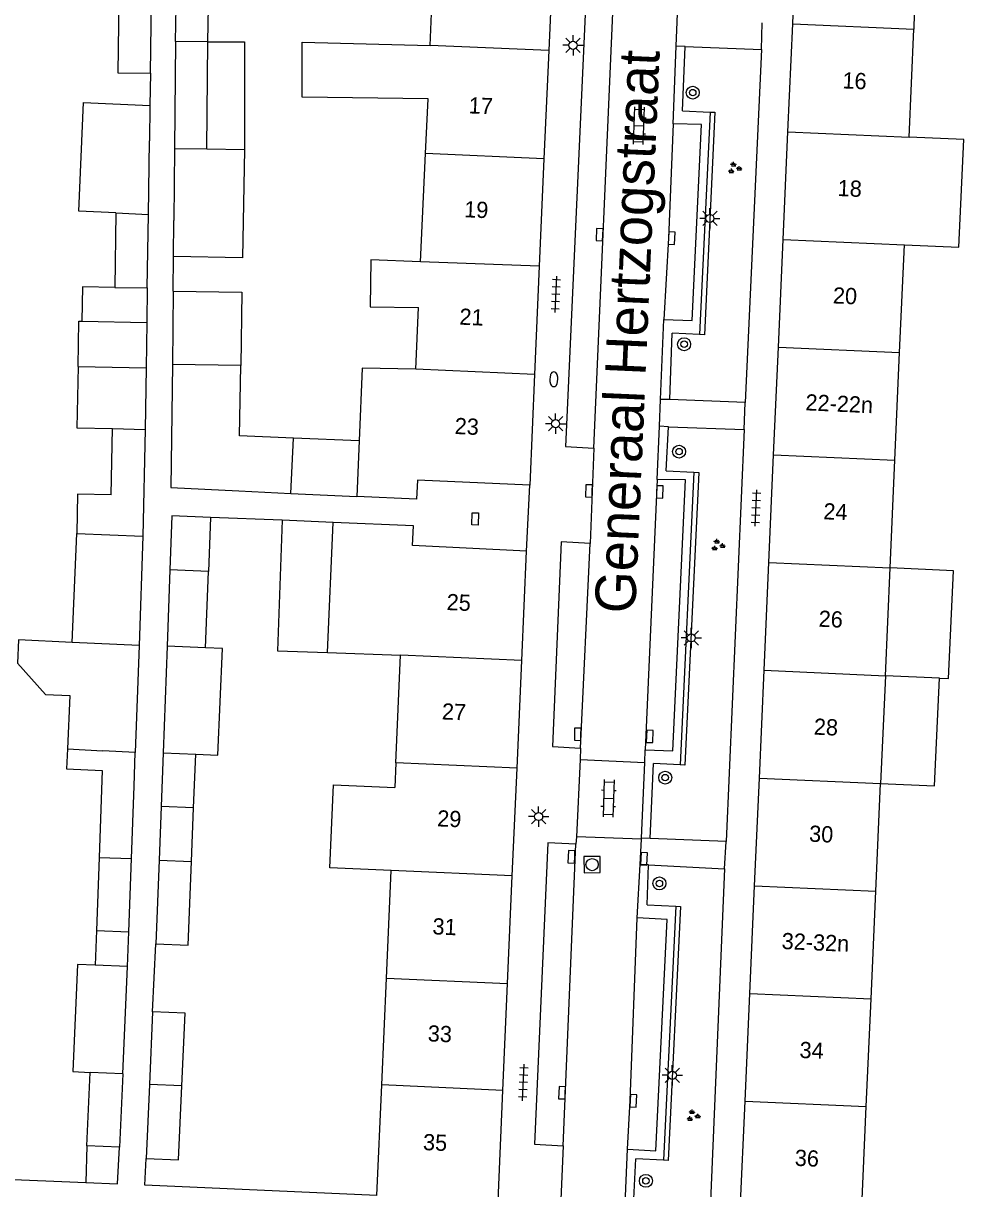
# Model space of a CAD drawing. Extents: x 132994 to 136000, y 393499 to 395512.
# Drawn here: x 133303.8 to 133361.8, y 395205.6 to 395277.5 of the extents above; entities that cross this region are included whole.
import ezdxf

# ---------------------------------------------------------------- set-up
doc = ezdxf.new("R2010")
doc.units = 0
for name, color, linetype in [('gg-afsc-erfafscheiding', 7, 'Continuous'), ('gg-anno-huisnummerreeks BGT', 7, 'Continuous'), ('gg-anno-openbare ruimte label', 7, 'Continuous'), ('gg-bbg-bijgebouw', 7, 'Continuous'), ('gg-bbg-gedigitaliseerde bebouwing', 7, 'Continuous'), ('gg-bbg-gedigitaliseerde bijgebouw', 7, 'Continuous'), ('gg-bbg-hoofdgebouw', 7, 'Continuous'), ('gg-bbg-luifel en loopbrug', 7, 'Continuous'), ('gg-bbg-tussenscheiding', 7, 'Continuous'), ('gg-knt-verharding', 7, 'Continuous'), ('gg-knt-verharding nz', 7, 'Continuous'), ('gt-grn-weggrens', 7, 'Continuous'), ('gt-symb-boom', 7, 'Continuous'), ('gt-symb-brandkraan', 7, 'Continuous'), ('gt-symb-groenvak', 7, 'Continuous'), ('gt-symb-klinker verharding', 7, 'Continuous'), ('gt-symb-kolk', 7, 'Continuous'), ('gt-symb-kolk center center', 7, 'Continuous'), ('gt-symb-lichtmast', 7, 'Continuous'), ('gt-symb-rioolschacht', 7, 'Continuous'), ('gt-symb-tegel verharding', 7, 'Continuous')]:
    doc.layers.add(name, color=color, linetype=linetype)

# ---------------------------------------------------------------- blocks, each defined once
blk = doc.blocks.new('gt0-LMAST')
at = {"layer": 'gt-symb-lichtmast'}
for p, q in [((-0.182, 0.173), (-0.447, 0.438)), ((-0.005, 0.246), (-0.005, 0.621)), ((0.172, 0.173), (0.437, 0.438)), ((-0.255, -0.004), (-0.63, -0.004)), ((-0.182, -0.181), (-0.447, -0.446)), ((-0.005, -0.254), (-0.005, -0.629)), ((0.437, -0.446), (0.172, -0.181)), ((0.245, -0.004), (0.62, -0.004))]:
    blk.add_line(p, q, dxfattribs=at)
blk.add_circle((-0.005, -0.004), 0.25, dxfattribs=at)
blk = doc.blocks.new('gt0-GRVAK')
at = {"layer": 'gt-symb-groenvak'}
for p, q in [((-0.11, 0.189), (-0.228, 0.24)), ((-0.182, 0.153), (0.088, 0.153)), ((-0.091, 0.211), (-0.156, 0.322)), ((-0.047, 0.214), (-0.047, 0.393)), ((-0.004, 0.211), (0.061, 0.322)), ((0.015, 0.189), (0.133, 0.24)), ((0.262, -0.052), (0.197, 0.059)), ((0.305, -0.049), (0.305, 0.13)), ((0.349, -0.052), (0.414, 0.059)), ((-0.245, -0.228), (-0.363, -0.177)), ((-0.318, -0.264), (-0.047, -0.264)), ((-0.226, -0.206), (-0.291, -0.095)), ((-0.183, -0.203), (-0.183, -0.024)), ((-0.139, -0.206), (-0.074, -0.095)), ((-0.12, -0.228), (-0.002, -0.177)), ((0.243, -0.074), (0.125, -0.023)), ((0.17, -0.11), (0.441, -0.11)), ((0.368, -0.074), (0.486, -0.023))]:
    blk.add_line(p, q, dxfattribs=at)
blk = doc.blocks.new('gt0-TEG1')
at = {"layer": 'gt-symb-tegel verharding'}
for p, q in [((-1.125, 0), (1.125, 0)), ((-0.9, -0.25), (-0.9, 0.25)), ((-0.45, -0.25), (-0.45, 0.25)), ((0, -0.25), (0, 0.25)), ((0.45, -0.25), (0.45, 0.25)), ((0.9, -0.25), (0.9, 0.25))]:
    blk.add_line(p, q, dxfattribs=at)
blk = doc.blocks.new('gt0-KOLK')
at = {"layer": 'gt-symb-kolk'}
blk.add_lwpolyline([(0, 0), (0.375, 0), (0.375, 0.4), (-0.375, 0.4), (-0.375, 0), (0, 0)], dxfattribs=at)
blk = doc.blocks.new('gt0-KL1')
at = {"layer": 'gt-symb-klinker verharding'}
for p, q in [((-1.15, 0.3), (1.15, 0.3)), ((-1, -0.3), (-1, 0.3)), ((-0.5, 0.3), (-0.5, 0.45)), ((0, -0.3), (0, 0.3)), ((0.5, 0.3), (0.5, 0.45)), ((1, -0.3), (1, 0.3)), ((-1.15, -0.3), (1.15, -0.3)), ((-0.5, -0.45), (-0.5, -0.3)), ((0.5, -0.45), (0.5, -0.3))]:
    blk.add_line(p, q, dxfattribs=at)
blk = doc.blocks.new('gt0-BOOM')
at = {"layer": 'gt-symb-boom'}
for radius in [0.4, 0.2]:
    blk.add_circle((0, 0), radius, dxfattribs=at)
blk = doc.blocks.new('gt0-BR')
at = {"layer": 'gt-symb-brandkraan'}
for centre, radius, start, end in [((-0.244, 0), 0.206, 107.56694, 252.43307), ((0.599, -2.664), 3, 106.89205, 107.56694), ((0, -0.691), 0.938, 73.10799, 106.89205), ((-0.599, -2.664), 3, 72.43309, 73.10799), ((0.244, 0), 0.206, 287.56695, 72.43309), ((0.599, 2.664), 3, 252.43307, 253.10797), ((0, 0.691), 0.938, 253.10797, 286.89206), ((-0.599, 2.664), 3, 286.89206, 287.56695)]:
    blk.add_arc(centre, radius, start, end, dxfattribs=at)
blk = doc.blocks.new('gt0-RS')
at = {"layer": 'gt-symb-rioolschacht'}
blk.add_lwpolyline([(-0.5, -0.5), (0.5, -0.5), (0.5, 0.5), (-0.5, 0.5)], close=True, dxfattribs=at)
blk.add_circle((0, 0), 0.375, dxfattribs=at)
blk = doc.blocks.new('gt0-KOLKCC')
at = {"layer": 'gt-symb-kolk center center'}
blk.add_lwpolyline([(-0.375, 0.2), (0.375, 0.2), (0.375, -0.2), (-0.375, -0.2)], close=True, dxfattribs=at)

msp = doc.modelspace()

# ---------------------------------------------------------------- linework, layer by layer
at = {"layer": 'gg-afsc-erfafscheiding'}
for p, q in [((133311.615, 395274.447), (133311.586, 395272.45)), ((133313.014, 395261.007), (133313.037, 395263.14)), ((133319.74, 395246.871), (133315.316, 395247.047)), ((133311.757, 395216.564), (133311.943, 395220.75)), ((133295.111, 395206.57), (133307.625, 395206.032))]:
    msp.add_line(p, q, dxfattribs=at)
msp.add_lwpolyline([(133325.586, 395205.229), (133311.283, 395205.871), (133311.356, 395207.518)], dxfattribs=at)
at = {"layer": 'gg-bbg-bijgebouw'}
msp.add_line((133312.881, 395248.883), (133317.068, 395248.685), dxfattribs=at)
at = {"layer": 'gg-bbg-gedigitaliseerde bebouwing'}
for p, q in [((133358.85, 395283.803), (133358.716, 395277.152)), ((133328.869, 395276.156), (133329.158, 395282.747)), ((133358.422, 395270.508), (133358.716, 395277.152)), ((133328.285, 395262.812), (133328.577, 395269.483)), ((133357.833, 395257.22), (133358.128, 395263.864)), ((133327.994, 395256.184), (133328.161, 395259.989)), ((133357.539, 395250.576), (133357.833, 395257.22)), ((133324.489, 395251.762), (133324.342, 395248.341)), ((133357.245, 395243.932), (133357.539, 395250.576)), ((133322.551, 395238.711), (133322.894, 395246.736)), ((133327.841, 395246.524), (133322.894, 395246.736)), ((133356.951, 395237.288), (133357.245, 395243.932)), ((133322.551, 395238.711), (133327.048, 395238.557)), ((133326.757, 395231.913), (133327.048, 395238.557)), ((133356.951, 395237.288), (133356.657, 395230.644)), ((133326.757, 395231.913), (133326.69, 395230.399)), ((133356.363, 395224), (133356.657, 395230.644)), ((133326.174, 395218.637), (133326.465, 395225.272)), ((133356.069, 395217.356), (133356.363, 395224)), ((133325.885, 395212.052), (133326.174, 395218.637)), ((133355.774, 395210.713), (133356.069, 395217.356)), ((133325.586, 395205.229), (133325.885, 395212.052)), ((133355.476, 395203.971), (133355.774, 395210.713))]:
    msp.add_line(p, q, dxfattribs=at)
for points in [[(133328.577, 395269.483), (133328.742, 395272.862), (133320.975, 395272.972), (133320.975, 395276.358), (133328.869, 395276.156)], [(133358.128, 395263.864), (133361.492, 395263.716), (133361.784, 395270.36), (133358.422, 395270.508)], [(133328.285, 395262.812), (133325.223, 395262.923), (133325.177, 395260.037), (133328.161, 395259.989)], [(133327.994, 395256.184), (133324.683, 395256.254), (133324.489, 395251.762)], [(133326.465, 395225.272), (133322.694, 395225.439), (133322.921, 395230.566), (133326.69, 395230.399)]]:
    msp.add_lwpolyline(points, dxfattribs=at)
at = {"layer": 'gg-bbg-gedigitaliseerde bijgebouw'}
for p, q in [((133311.615, 395274.447), (133311.678, 395278.967)), ((133313.17, 395276.405), (133313.097, 395269.796)), ((133315.156, 395276.387), (133313.17, 395276.405)), ((133315.097, 395269.779), (133315.156, 395276.387)), ((133311.586, 395272.45), (133311.554, 395270.263)), ((133311.49, 395265.731), (133311.554, 395270.263)), ((133313.097, 395269.796), (133313.057, 395265.351)), ((133315.097, 395269.779), (133317.42, 395269.737)), ((133309.491, 395265.827), (133309.426, 395261.232)), ((133311.426, 395261.204), (133311.49, 395265.731)), ((133313.037, 395263.14), (133313.057, 395265.351)), ((133309.426, 395261.232), (133311.426, 395261.204)), ((133313.014, 395261.007), (133312.985, 395256.477)), ((133307.396, 395259.15), (133311.396, 395259.07)), ((133311.396, 395259.07), (133311.355, 395256.27)), ((133307.153, 395256.354), (133311.355, 395256.27)), ((133312.985, 395256.477), (133312.881, 395248.883)), ((133309.195, 395248.433), (133309.277, 395252.537)), ((133309.277, 395252.537), (133311.3, 395252.466)), ((133311.3, 395252.466), (133311.158, 395245.89)), ((133320.275, 395248.533), (133320.436, 395251.933)), ((133317.068, 395248.685), (133320.275, 395248.533)), ((133306.789, 395239.344), (133307.081, 395246.05)), ((133311.158, 395245.89), (133310.917, 395239.152)), ((133312.817, 395243.809), (133312.646, 395239.115)), ((133315.191, 395243.719), (133312.817, 395243.809)), ((133315.014, 395239.011), (133315.191, 395243.719)), ((133310.917, 395239.152), (133310.682, 395232.555)), ((133312.646, 395239.115), (133312.398, 395232.521)), ((133310.608, 395230.467), (133310.682, 395232.555)), ((133312.398, 395232.521), (133312.274, 395229.213)), ((133314.284, 395229.132), (133314.418, 395232.445)), ((133310.449, 395226.009), (133310.608, 395230.467)), ((133312.274, 395229.213), (133312.15, 395225.907)), ((133314.15, 395225.818), (133314.284, 395229.132)), ((133308.45, 395226.081), (133308.288, 395221.564)), ((133310.287, 395221.493), (133310.449, 395226.009)), ((133312.15, 395225.907), (133311.943, 395220.75)), ((133308.288, 395221.564), (133310.287, 395221.493)), ((133310.207, 395219.343), (133308.212, 395219.433)), ((133309.908, 395212.729), (133310.207, 395219.343)), ((133311.757, 395216.564), (133311.558, 395212.083)), ((133307.706, 395208.301), (133307.91, 395212.818)), ((133309.908, 395212.729), (133309.704, 395208.211)), ((133311.558, 395212.083), (133311.356, 395207.518)), ((133309.704, 395208.211), (133307.706, 395208.301))]:
    msp.add_line(p, q, dxfattribs=at)
for points in [[(133309.678, 395278.995), (133309.615, 395274.475), (133311.615, 395274.447)], [(133309.491, 395265.827), (133307.193, 395265.931), (133307.497, 395272.635), (133311.586, 395272.45)], [(133317.42, 395269.737), (133317.299, 395263.063), (133313.037, 395263.14)], [(133313.014, 395261.007), (133317.265, 395260.939), (133317.192, 395256.41)], [(133307.153, 395256.354), (133307.208, 395259.154), (133307.396, 395259.15)], [(133320.436, 395251.933), (133317.123, 395252.072), (133317.192, 395256.41)], [(133309.195, 395248.433), (133307.13, 395248.474), (133307.081, 395246.05)], [(133306.789, 395239.344), (133303.483, 395239.492), (133303.419, 395238.054), (133305.155, 395236.122), (133306.646, 395236.055), (133306.502, 395232.766)], [(133314.418, 395232.445), (133315.768, 395232.394), (133316.055, 395238.965), (133315.014, 395239.011)], [(133306.502, 395232.766), (133306.447, 395231.535), (133308.642, 395231.437), (133308.45, 395226.081)], [(133311.943, 395220.75), (133313.941, 395220.667), (133314.15, 395225.818)], [(133308.212, 395219.433), (133307.123, 395219.482), (133306.825, 395212.867), (133307.91, 395212.818)], [(133313.557, 395211.992), (133313.756, 395216.475), (133311.757, 395216.564)], [(133311.356, 395207.518), (133313.355, 395207.429), (133313.557, 395211.992)]]:
    msp.add_lwpolyline(points, dxfattribs=at)
at = {"layer": 'gg-bbg-hoofdgebouw'}
for p, q in [((133351.237, 395277.481), (133351.531, 395284.125)), ((133336.478, 395282.398), (133336.189, 395275.834)), ((133350.943, 395270.837), (133351.237, 395277.481)), ((133336.189, 395275.834), (133335.895, 395269.161)), ((133350.649, 395264.193), (133350.943, 395270.837)), ((133335.895, 395269.161), (133335.603, 395262.547)), ((133350.355, 395257.55), (133350.649, 395264.193)), ((133335.603, 395262.547), (133335.309, 395255.859)), ((133350.061, 395250.906), (133350.355, 395257.55)), ((133335.309, 395255.859), (133335.015, 395249.042)), ((133349.768, 395244.262), (133350.061, 395250.906)), ((133334.522, 395238.227), (133334.812, 395244.968)), ((133349.474, 395237.618), (133349.768, 395244.262)), ((133334.231, 395231.583), (133334.522, 395238.227)), ((133349.18, 395230.974), (133349.474, 395237.618)), ((133333.939, 395224.941), (133334.231, 395231.583)), ((133348.886, 395224.33), (133349.18, 395230.974)), ((133333.648, 395218.307), (133333.939, 395224.941)), ((133348.592, 395217.686), (133348.886, 395224.33)), ((133333.359, 395211.713), (133333.648, 395218.307)), ((133348.298, 395211.042), (133348.592, 395217.686)), ((133333.06, 395204.9), (133333.359, 395211.713)), ((133348, 395204.3), (133348.298, 395211.042))]:
    msp.add_line(p, q, dxfattribs=at)
for points in [[(133335.015, 395249.042), (133328.09, 395249.351), (133328.035, 395248.167), (133324.342, 395248.341)], [(133334.812, 395244.968), (133327.785, 395245.326), (133327.841, 395246.524)]]:
    msp.add_lwpolyline(points, dxfattribs=at)
at = {"layer": 'gg-bbg-luifel en loopbrug'}
for p, q in [((133313.17, 395276.405), (133313.204, 395278.538)), ((133315.156, 395276.387), (133315.204, 395278.526)), ((133311.426, 395261.204), (133311.396, 395259.07)), ((133311.355, 395256.27), (133311.3, 395252.466)), ((133324.489, 395251.762), (133320.436, 395251.933)), ((133320.275, 395248.533), (133324.342, 395248.341)), ((133312.937, 395247.154), (133312.817, 395243.809)), ((133315.316, 395247.047), (133312.937, 395247.154)), ((133315.316, 395247.047), (133315.191, 395243.719)), ((133322.894, 395246.736), (133319.74, 395246.871)), ((133360.286, 395237.14), (133356.951, 395237.288)), ((133308.288, 395221.564), (133308.212, 395219.433)), ((133310.207, 395219.343), (133310.287, 395221.493)), ((133307.706, 395208.301), (133307.625, 395206.032))]:
    msp.add_line(p, q, dxfattribs=at)
for points in [[(133315.156, 395276.387), (133317.42, 395276.387), (133317.42, 395269.737)], [(133309.426, 395261.232), (133307.426, 395261.26), (133307.396, 395259.15)], [(133307.153, 395256.354), (133307.077, 395252.581), (133309.277, 395252.537)], [(133319.74, 395246.871), (133319.465, 395238.816), (133322.551, 395238.711)], [(133360.286, 395237.14), (133360.856, 395237.115), (133361.149, 395243.76), (133357.245, 395243.932)], [(133356.657, 395230.644), (133359.992, 395230.496), (133360.286, 395237.14)], [(133307.625, 395206.032), (133309.593, 395205.947), (133309.704, 395208.211)]]:
    msp.add_lwpolyline(points, dxfattribs=at)
at = {"layer": 'gg-bbg-tussenscheiding'}
for p, q in [((133351.237, 395277.481), (133358.716, 395277.152)), ((133336.189, 395275.834), (133328.869, 395276.156)), ((133350.943, 395270.837), (133358.422, 395270.508)), ((133313.097, 395269.796), (133315.097, 395269.779)), ((133335.895, 395269.161), (133328.577, 395269.483)), ((133309.491, 395265.827), (133311.49, 395265.731)), ((133350.649, 395264.193), (133358.128, 395263.864)), ((133335.603, 395262.547), (133328.285, 395262.812)), ((133350.355, 395257.55), (133357.833, 395257.22)), ((133317.192, 395256.41), (133312.985, 395256.477)), ((133335.309, 395255.859), (133327.994, 395256.184)), ((133350.061, 395250.906), (133357.539, 395250.576)), ((133307.081, 395246.05), (133311.158, 395245.89)), ((133349.768, 395244.262), (133357.245, 395243.932)), ((133310.917, 395239.152), (133306.789, 395239.344)), ((133315.014, 395239.011), (133312.646, 395239.115)), ((133334.522, 395238.227), (133327.048, 395238.557)), ((133349.474, 395237.618), (133356.951, 395237.288)), ((133306.502, 395232.766), (133308.686, 395232.656)), ((133310.682, 395232.555), (133308.686, 395232.656)), ((133312.398, 395232.521), (133314.418, 395232.445)), ((133334.231, 395231.583), (133326.757, 395231.913)), ((133349.18, 395230.974), (133356.657, 395230.644)), ((133314.284, 395229.132), (133312.274, 395229.213)), ((133308.45, 395226.081), (133310.449, 395226.009)), ((133312.15, 395225.907), (133314.15, 395225.818)), ((133333.939, 395224.941), (133326.465, 395225.272)), ((133348.886, 395224.33), (133356.363, 395224)), ((133326.174, 395218.637), (133333.648, 395218.307)), ((133348.592, 395217.686), (133356.069, 395217.356)), ((133309.908, 395212.729), (133307.91, 395212.818)), ((133313.557, 395211.992), (133311.558, 395212.083)), ((133333.359, 395211.713), (133325.885, 395212.052)), ((133348.298, 395211.042), (133355.774, 395210.713))]:
    msp.add_line(p, q, dxfattribs=at)
at = {"layer": 'gg-knt-verharding'}
for p, q in [((133344.045, 395276.11), (133344.169, 395279.277)), ((133343.859, 395271.328), (133344.045, 395276.11)), ((133344.445, 395272.131), (133344.609, 395276.089)), ((133344.609, 395276.089), (133349.318, 395275.905)), ((133349.318, 395275.905), (133348.305, 395254.135)), ((133344.445, 395272.131), (133346.14, 395272.05)), ((133346.14, 395272.05), (133345.486, 395258.324)), ((133343.082, 395254.322), (133343.293, 395259.263)), ((133343.648, 395254.31), (133343.811, 395258.404)), ((133345.486, 395258.324), (133343.811, 395258.404)), ((133343.011, 395252.674), (133343.082, 395254.322)), ((133348.305, 395254.135), (133343.648, 395254.31)), ((133342.87, 395249.38), (133343.011, 395252.674)), ((133343.428, 395249.913), (133343.568, 395252.641)), ((133343.568, 395252.641), (133348.244, 395252.478)), ((133348.244, 395252.478), (133347.136, 395227.054)), ((133338.965, 395251.312), (133338.737, 395245.432)), ((133343.428, 395249.913), (133345.137, 395249.833)), ((133345.137, 395249.833), (133344.292, 395231.787)), ((133338.157, 395232.809), (133338.123, 395232.12)), ((133342.107, 395231.939), (133342.139, 395232.718)), ((133338.123, 395232.12), (133337.891, 395227.355)), ((133338.123, 395232.12), (133342.107, 395231.939)), ((133341.915, 395227.277), (133342.107, 395231.939)), ((133342.451, 395227.246), (133342.655, 395231.864)), ((133344.292, 395231.787), (133342.655, 395231.864)), ((133337.891, 395227.355), (133337.869, 395226.902)), ((133341.912, 395227.213), (133337.891, 395227.355)), ((133341.825, 395225.641), (133341.912, 395227.213)), ((133341.912, 395227.213), (133341.915, 395227.277)), ((133347.136, 395227.054), (133342.451, 395227.246)), ((133341.644, 395222.354), (133341.825, 395225.641)), ((133342.253, 395223.15), (133342.349, 395225.617)), ((133342.349, 395225.617), (133347.038, 395225.378)), ((133347.038, 395225.378), (133346.144, 395204.381)), ((133342.253, 395223.15), (133344.023, 395223.064)), ((133344.023, 395223.064), (133343.264, 395207.413)), ((133337.079, 395208.286), (133336.817, 395202.346)), ((133340.872, 395204.223), (133341.056, 395208.084)), ((133341.397, 395204.199), (133341.551, 395207.496)), ((133343.264, 395207.413), (133341.551, 395207.496))]:
    msp.add_line(p, q, dxfattribs=at)
for points in [[(133340.961, 395296.954), (133339.289, 395297.067), (133337.231, 395251.424), (133338.965, 395251.312)], [(133346.14, 395272.05), (133346.44, 395272.036), (133345.786, 395258.31), (133345.486, 395258.324)], [(133343.293, 395259.263), (133345.027, 395259.183), (133345.603, 395271.284), (133343.859, 395271.328)], [(133345.137, 395249.833), (133345.437, 395249.819), (133344.592, 395231.773), (133344.292, 395231.787)], [(133342.139, 395232.718), (133343.833, 395232.66), (133344.615, 395249.358), (133342.87, 395249.38)], [(133338.737, 395245.432), (133336.961, 395245.55), (133336.413, 395232.926), (133338.157, 395232.809)], [(133337.869, 395226.902), (133336.137, 395226.989), (133335.31, 395208.405), (133337.079, 395208.286)], [(133341.056, 395208.084), (133342.792, 395207.984), (133343.484, 395222.255), (133341.644, 395222.354)], [(133344.023, 395223.064), (133344.323, 395223.05), (133343.564, 395207.398), (133343.264, 395207.413)]]:
    msp.add_lwpolyline(points, dxfattribs=at)
at = {"layer": 'gg-knt-verharding nz'}
for p, q in [((133338.965, 395251.312), (133340.961, 395296.954)), ((133342.87, 395249.38), (133342.139, 395232.718)), ((133338.157, 395232.809), (133338.737, 395245.432)), ((133337.079, 395208.286), (133337.869, 395226.902))]:
    msp.add_line(p, q, dxfattribs=at)
for points in [[(133343.859, 395271.328), (133343.571, 395264.276), (133343.293, 395259.263)], [(133341.056, 395208.084), (133341.207, 395211.081), (133341.644, 395222.354)]]:
    msp.add_lwpolyline(points, dxfattribs=at)
at = {"layer": 'gt-grn-weggrens'}
for p, q in [((133349.318, 395275.905), (133349.348, 395277.559)), ((133344.609, 395276.089), (133344.045, 395276.11)), ((133343.648, 395254.31), (133343.082, 395254.322)), ((133348.244, 395252.478), (133348.305, 395254.135)), ((133343.568, 395252.641), (133343.011, 395252.674)), ((133334.812, 395244.968), (133335.015, 395249.042)), ((133342.451, 395227.246), (133341.915, 395227.277)), ((133347.038, 395225.378), (133347.136, 395227.054)), ((133342.349, 395225.617), (133341.825, 395225.641))]:
    msp.add_line(p, q, dxfattribs=at)

# ---------------------------------------------------------------- block references
at = {"layer": 'gt-symb-boom'}
for p in [(133345.07, 395273.244), (133344.538, 395257.73), (133344.228, 395251.104), (133343.372, 395230.999), (133343.013, 395224.474), (133342.182, 395206.135)]:
    msp.add_blockref('gt0-BOOM', p, dxfattribs=at)
at = {"layer": 'gt-symb-brandkraan', "rotation": -90.57293869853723}
msp.add_blockref('gt0-BR', (133336.502, 395255.566), dxfattribs=at)
at = {"layer": 'gt-symb-groenvak'}
for p in [(133347.635, 395268.586), (133346.609, 395245.324), (133345.08, 395210.144)]:
    msp.add_blockref('gt0-GRVAK', p, dxfattribs=at)
at = {"layer": 'gt-symb-klinker verharding'}
for p, rotation in [((133341.731, 395271.215), -91.94925412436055), ((133339.877, 395229.726), -91.94925412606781)]:
    msp.add_blockref('gt0-KL1', p, dxfattribs=dict(at, rotation=rotation))
at = {"layer": 'gt-symb-kolk'}
for p, rotation in [((133339.527, 395264.478), 87.53533664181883), ((133343.571, 395264.276), -92.35015952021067), ((133338.871, 395248.674), 87.93618027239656), ((133342.842, 395248.627), -92.12109639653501), ((133338.178, 395233.672), 88.62516522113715), ((133342.217, 395233.548), -92.35015952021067), ((133337.788, 395226.109), 87.70709949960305), ((133341.862, 395226.003), -93.44049487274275), ((133337.207, 395211.56), 87.76436310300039), ((133341.207, 395211.081), -92.8652657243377)]:
    msp.add_blockref('gt0-KOLK', p, dxfattribs=dict(at, rotation=rotation))
at = {"layer": 'gt-symb-kolk center center', "rotation": -91.54661029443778}
msp.add_blockref('gt0-KOLKCC', (133331.65, 395246.957), dxfattribs=at)
at = {"layer": 'gt-symb-lichtmast'}
for p in [(133337.69, 395276.167), (133346.132, 395265.491), (133336.616, 395252.831), (133344.984, 395239.621), (133335.568, 395228.603), (133343.815, 395212.646)]:
    msp.add_blockref('gt0-LMAST', p, dxfattribs=at)
at = {"layer": 'gt-symb-rioolschacht', "rotation": -89.42706130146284}
msp.add_blockref('gt0-RS', (133338.861, 395225.636), dxfattribs=at)
at = {"layer": 'gt-symb-tegel verharding'}
for p, rotation in [((133336.63, 395260.801), 87.47809205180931), ((133348.974, 395247.625), 87.47809205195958), ((133334.622, 395212.201), 87.47809205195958)]:
    msp.add_blockref('gt0-TEG1', p, dxfattribs=dict(at, rotation=rotation))

# ---------------------------------------------------------------- texts
at = {"layer": 'gg-anno-huisnummerreeks BGT'}
for s, p in [('16', (133354.288, 395273.509)), ('17', (133331.237, 395271.967)), ('18', (133353.994, 395266.872)), ('19', (133330.955, 395265.563)), ('20', (133353.701, 395260.248)), ('21', (133330.663, 395258.938)), ('22-22n', (133352.009, 395253.653)), ('23', (133330.369, 395252.195)), ('24', (133353.112, 395246.935)), ('25', (133329.874, 395241.338)), ('26', (133352.82, 395240.311)), ('27', (133329.581, 395234.592)), ('28', (133352.525, 395233.654)), ('29', (133329.292, 395227.997)), ('30', (133352.233, 395227.054)), ('31', (133329, 395221.34)), ('32-32n', (133350.54, 395220.434)), ('33', (133328.71, 395214.737)), ('34', (133351.643, 395213.716)), ('35', (133328.416, 395208.034)), ('36', (133351.349, 395207.064))]:
    msp.add_text(s, height=1, rotation=357.5, dxfattribs=at).set_placement(p)
at = {"layer": 'gg-anno-openbare ruimte label'}
msp.add_text('Generaal Hertzogstraat', height=2.5, rotation=87.5, dxfattribs=at).set_placement((133341.517, 395241.09))

doc.saveas('drawing.dxf')
